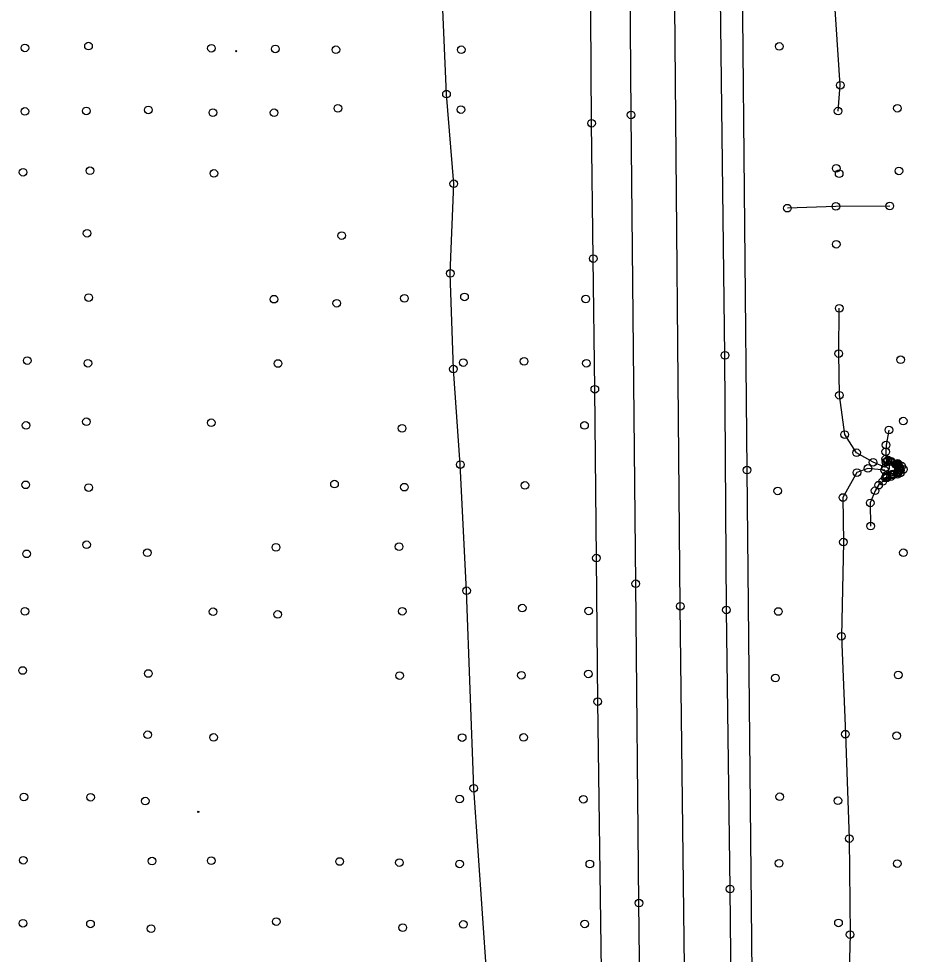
# Model space of a CAD drawing. Extents: x 20503438 to 20508873, y 7964251 to 7984667.
# Drawn here: x 20505218.9 to 20505451.8, y 7982286.2 to 7982531.3 of the extents above; entities that cross this region are included whole.
import ezdxf

# ---------------------------------------------------------------- set-up
doc = ezdxf.new("R2010")
doc.units = 0
for name, color, linetype in [('SurBreakLine', 7, 'Continuous'), ('SurConcreteSlab', 7, 'Continuous'), ('SurControl', 7, 'Continuous'), ('SurDikeDam', 7, 'Continuous'), ('SurDrainageArrowDown', 7, 'Continuous'), ('SurDrainageArrowUp', 7, 'Continuous'), ('SurEdgeRoadPaved', 7, 'Continuous'), ('SurEdgeShoulderPaved', 7, 'Continuous'), ('SurSurveyPoints', 7, 'Continuous')]:
    doc.layers.add(name, color=color, linetype=linetype)

msp = doc.modelspace()

# ---------------------------------------------------------------- linework, layer by layer
at = {"layer": 'SurBreakLine'}
for points in [[(20505398.64, 7981809.84), (20505397.46, 7981930.08), (20505397.17, 7981970), (20505396.52, 7982021.97), (20505396.21, 7982060.19), (20505395.53, 7982104.61), (20505393.93, 7982230.88), (20505393.64, 7982260.99), (20505392.31, 7982377.38), (20505390.8, 7982544.69), (20505390.42, 7982583.24), (20505388.95, 7982707.76), (20505388.09, 7982786.72), (20505387.46, 7982826.69)], [(20505446.96, 7982423.56), (20505446.22, 7982419.63), (20505446.15, 7982417.87), (20505446.14, 7982415.93), (20505446.76, 7982415.68), (20505447.6, 7982415.31), (20505449.31, 7982414.8), (20505450.31, 7982414.09), (20505450.79, 7982413.22), (20505449.96, 7982412.31), (20505449.17, 7982411.94), (20505447.45, 7982411.34), (20505446.43, 7982411.02), (20505446, 7982411.03), (20505445.37, 7982410.1), (20505444.26, 7982409.11), (20505443.35, 7982407.65), (20505442.09, 7982404.45), (20505442.19, 7982398.4)]]:
    msp.add_lwpolyline(points, dxfattribs=at)
at = {"layer": 'SurConcreteSlab'}
msp.add_lwpolyline([(20505446.2, 7982415.22), (20505448.72, 7982414.56), (20505449.35, 7982414.13), (20505449.55, 7982413.62), (20505449.65, 7982413.1), (20505449.23, 7982412.66), (20505447.96, 7982412.03), (20505446.34, 7982411.64), (20505446.4, 7982411.23), (20505448.02, 7982411.75), (20505449.25, 7982412.27), (20505449.97, 7982413.02), (20505449.82, 7982413.68), (20505449.41, 7982414.38), (20505448.87, 7982414.73), (20505447.31, 7982415.27), (20505446.53, 7982415.45)], close=True, dxfattribs=at)
at = {"layer": 'SurControl'}
for centre in [(20505275.92, 7982522.81), (20505266, 7982323.53)]:
    msp.add_circle(centre, 0.15, dxfattribs=at)
at = {"layer": 'SurDikeDam'}
msp.add_lwpolyline([(20505447.21, 7982482.25), (20505433.07, 7982482.16), (20505420.39, 7982481.69)], dxfattribs=at)
at = {"layer": 'SurDrainageArrowDown'}
for points in [[(20505433.67, 7982507.11), (20505434.24, 7982513.88), (20505432.64, 7982537.87), (20505432.65, 7982560.73), (20505432.48, 7982563.85), (20505432.47, 7982598.37), (20505431.36, 7982648.08), (20505431.94, 7982697.33), (20505432.18, 7982746.04), (20505431.39, 7982795.23)], [(20505341.65, 7982280.49), (20505338.19, 7982329.69), (20505336.31, 7982381.46), (20505334.66, 7982414.52), (20505332.86, 7982439.51), (20505332.04, 7982464.58), (20505332.94, 7982488.07), (20505331.04, 7982511.58), (20505329.95, 7982535.72), (20505328.15, 7982553.44), (20505326.7, 7982569.9), (20505321.88, 7982577.19), (20505303.66, 7982599.63), (20505300.5, 7982610.62)]]:
    msp.add_lwpolyline(points, dxfattribs=at)
at = {"layer": 'SurDrainageArrowUp'}
for points in [[(20505446.08, 7982413.76), (20505442.83, 7982415.11), (20505438.5, 7982417.59), (20505435.38, 7982422.36), (20505434, 7982432.66), (20505433.82, 7982443.58), (20505433.97, 7982455.45)], [(20505445.88, 7982413.04), (20505441.47, 7982413.49), (20505438.61, 7982412.41), (20505434.91, 7982405.88), (20505435.05, 7982394.2), (20505434.52, 7982369.52), (20505435.59, 7982343.87), (20505436.59, 7982316.52), (20505436.79, 7982291.35), (20505436.15, 7982265.79), (20505437.05, 7982215.26), (20505437.5, 7982164.14), (20505438.3, 7982112.99), (20505439.02, 7982055.99), (20505440.18, 7981956.98), (20505439.86, 7981884.6), (20505440.62, 7981811.19)]]:
    msp.add_lwpolyline(points, dxfattribs=at)
at = {"layer": 'SurEdgeRoadPaved'}
for points in [[(20505412.1, 7981681.06), (20505410.05, 7981862.37), (20505409.06, 7981971.02), (20505408.23, 7982047.07), (20505408.05, 7982081.18), (20505406.71, 7982191.62), (20505405.97, 7982243.38), (20505405.35, 7982303.31), (20505404.39, 7982376.44), (20505404.02, 7982443.12), (20505402.88, 7982536.9), (20505402.67, 7982576.67), (20505401.63, 7982665.51), (20505399.87, 7982796.43), (20505397.64, 7982996.42)], [(20505388.35, 7981679.93), (20505385.03, 7981993.21), (20505384.45, 7982039.17), (20505383.88, 7982095.02), (20505381.48, 7982299.61), (20505380.65, 7982383.29), (20505379.4, 7982506.12), (20505379.18, 7982540.54), (20505378.75, 7982564.52), (20505377.74, 7982654.37), (20505376.87, 7982720.03), (20505375.97, 7982814.93)]]:
    msp.add_lwpolyline(points, dxfattribs=at)
at = {"layer": 'SurEdgeShoulderPaved'}
for points in [[(20505376.33, 7981854.83), (20505375.9, 7981890.93), (20505375.62, 7981921.5), (20505375.22, 7981960.81), (20505374.97, 7981989.08), (20505374.41, 7982023.3), (20505374.1, 7982059.76), (20505373.58, 7982096.65), (20505373.13, 7982134.3), (20505372.89, 7982167.83), (20505372.29, 7982205.3), (20505371.89, 7982239.27), (20505371.72, 7982275.43), (20505370.69, 7982352.42), (20505370.32, 7982389.99), (20505369.91, 7982434.24), (20505369.5, 7982468.48), (20505369.07, 7982503.94), (20505368.59, 7982575.12), (20505368.11, 7982610.58), (20505367.94, 7982647.52), (20505366.98, 7982718.13), (20505365.41, 7982861.87)], [(20505416.92, 7981789.53), (20505415.62, 7981896.09), (20505415.07, 7981964.65), (20505414.62, 7982001.73), (20505414.49, 7982035.58), (20505413.8, 7982074.23), (20505411.15, 7982281.07), (20505409.79, 7982413.06), (20505408.61, 7982541.34), (20505408.12, 7982601.06), (20505406.74, 7982717.6), (20505406.44, 7982753), (20505405.66, 7982815.99)]]:
    msp.add_lwpolyline(points, dxfattribs=at)
at = {"layer": 'SurSurveyPoints'}
for centre in [(20505220.55, 7982523.67), (20505237.23, 7982524.15), (20505269.43, 7982523.59), (20505286.19, 7982523.41), (20505302.06, 7982523.19), (20505334.89, 7982523.19), (20505418.24, 7982524.06), (20505434.24, 7982513.88), (20505331.04, 7982511.58), (20505302.58, 7982507.85), (20505449.21, 7982507.86), (20505220.55, 7982507.02), (20505236.66, 7982507.16), (20505252.9, 7982507.43), (20505269.82, 7982506.71), (20505285.85, 7982506.68), (20505334.83, 7982507.51), (20505379.4, 7982506.12), (20505433.67, 7982507.11), (20505369.07, 7982503.94), (20505220.08, 7982491.11), (20505237.62, 7982491.49), (20505270.09, 7982490.78), (20505433.17, 7982492.12), (20505433.94, 7982490.73), (20505449.59, 7982491.44), (20505332.94, 7982488.07), (20505420.39, 7982481.69), (20505433.07, 7982482.16), (20505447.21, 7982482.25), (20505236.86, 7982475.13), (20505303.6, 7982474.51), (20505433.18, 7982472.23), (20505369.5, 7982468.48), (20505332.04, 7982464.58), (20505237.27, 7982458.27), (20505285.84, 7982457.84), (20505302.29, 7982456.79), (20505320, 7982458.07), (20505335.76, 7982458.44), (20505367.52, 7982457.89), (20505433.97, 7982455.45), (20505221.19, 7982441.75), (20505351.38, 7982441.56), (20505404.02, 7982443.12), (20505433.82, 7982443.58), (20505450.05, 7982441.97), (20505237.08, 7982441.06), (20505286.91, 7982440.99), (20505332.86, 7982439.51), (20505335.43, 7982441.22), (20505367.7, 7982441.07), (20505369.91, 7982434.24), (20505434, 7982432.66), (20505220.88, 7982424.77), (20505236.67, 7982425.72), (20505269.4, 7982425.47), (20505367.2, 7982424.77), (20505450.73, 7982425.9), (20505319.41, 7982424.01), (20505435.38, 7982422.36), (20505446.96, 7982423.56), (20505446.22, 7982419.63), (20505438.5, 7982417.59), (20505446.15, 7982417.87), (20505334.66, 7982414.52), (20505442.83, 7982415.11), (20505446.14, 7982415.93), (20505446.2, 7982415.22), (20505446.53, 7982415.45), (20505446.76, 7982415.68), (20505447.31, 7982415.27), (20505447.6, 7982415.31), (20505448.72, 7982414.56), (20505448.87, 7982414.73), (20505449.31, 7982414.8), (20505409.79, 7982413.06), (20505438.61, 7982412.41), (20505441.47, 7982413.49), (20505445.88, 7982413.04), (20505446.08, 7982413.76), (20505447.96, 7982412.03), (20505449.17, 7982411.94), (20505449.23, 7982412.66), (20505449.25, 7982412.27), (20505449.35, 7982414.13), (20505449.41, 7982414.38), (20505449.55, 7982413.62), (20505449.65, 7982413.1), (20505449.82, 7982413.68), (20505449.96, 7982412.31), (20505449.97, 7982413.02), (20505450.31, 7982414.09), (20505450.79, 7982413.22), (20505445.37, 7982410.1), (20505446, 7982411.03), (20505446.34, 7982411.64), (20505446.4, 7982411.23), (20505446.43, 7982411.02), (20505447.45, 7982411.34), (20505448.02, 7982411.75), (20505220.78, 7982409.2), (20505237.27, 7982408.49), (20505301.69, 7982409.4), (20505320, 7982408.59), (20505351.58, 7982409.04), (20505417.86, 7982407.62), (20505443.35, 7982407.65), (20505444.26, 7982409.11), (20505434.91, 7982405.88), (20505442.09, 7982404.45), (20505442.19, 7982398.4), (20505236.73, 7982393.49), (20505286.36, 7982392.82), (20505318.63, 7982392.99), (20505435.05, 7982394.2), (20505221, 7982391.12), (20505252.65, 7982391.41), (20505370.32, 7982389.99), (20505450.77, 7982391.4), (20505380.65, 7982383.29), (20505336.31, 7982381.46), (20505220.56, 7982376.06), (20505269.87, 7982375.94), (20505286.83, 7982375.25), (20505319.43, 7982376.09), (20505350.9, 7982376.9), (20505368.32, 7982376.16), (20505392.31, 7982377.38), (20505404.39, 7982376.44), (20505418.03, 7982376.01), (20505434.52, 7982369.52), (20505219.94, 7982360.55), (20505252.92, 7982359.77), (20505318.75, 7982359.23), (20505350.68, 7982359.3), (20505368.22, 7982359.66), (20505417.22, 7982358.59), (20505449.41, 7982359.38), (20505370.69, 7982352.42), (20505252.75, 7982343.73), (20505435.59, 7982343.87), (20505449, 7982343.44), (20505270, 7982343.01), (20505335.15, 7982342.97), (20505351.25, 7982343.01), (20505338.19, 7982329.69), (20505220.29, 7982327.41), (20505237.78, 7982327.34), (20505252.1, 7982326.34), (20505334.48, 7982326.88), (20505366.93, 7982326.82), (20505418.37, 7982327.48), (20505433.6, 7982326.43), (20505436.59, 7982316.52), (20505220.12, 7982310.83), (20505253.87, 7982310.61), (20505269.4, 7982310.72), (20505303.02, 7982310.51), (20505318.7, 7982310.22), (20505334.46, 7982309.87), (20505368.6, 7982309.86), (20505418.2, 7982310.03), (20505449.17, 7982309.98), (20505405.35, 7982303.31), (20505381.48, 7982299.61), (20505220.06, 7982294.33), (20505286.44, 7982294.76), (20505433.76, 7982294.42), (20505237.75, 7982294.17), (20505253.63, 7982292.91), (20505319.59, 7982293.18), (20505335.47, 7982294.03), (20505367.28, 7982294.17), (20505436.79, 7982291.35)]:
    msp.add_circle(centre, 1, dxfattribs=at)

doc.saveas('drawing.dxf')
